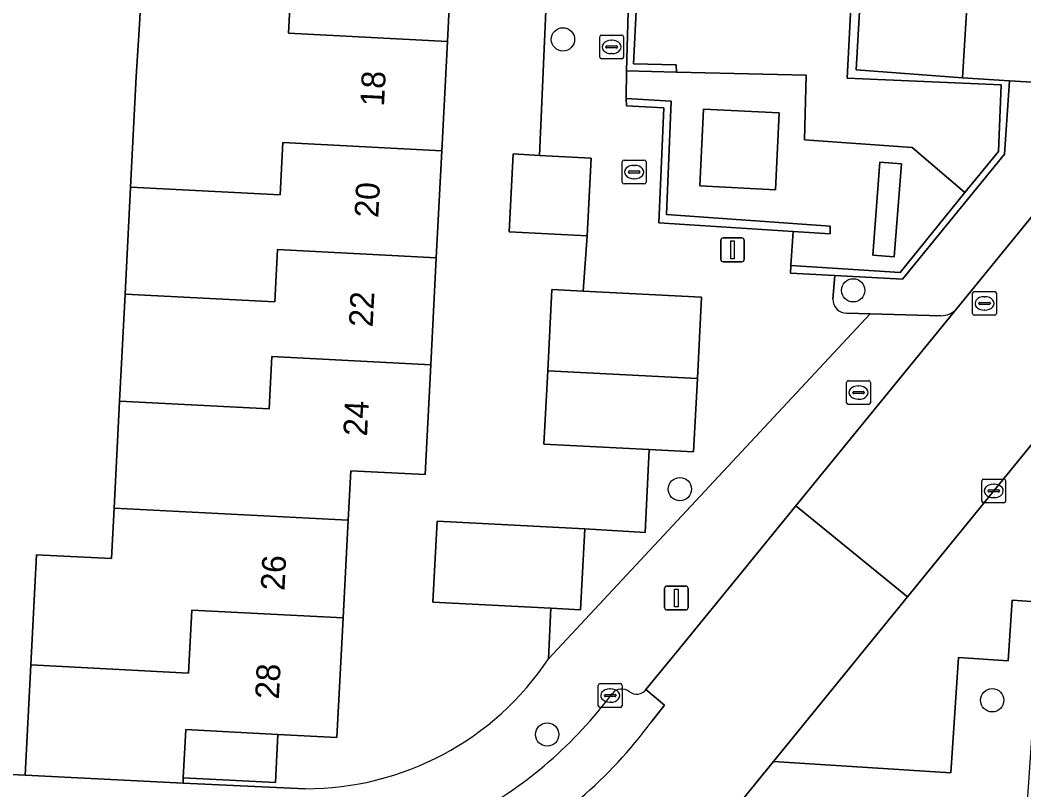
# Model space of a CAD drawing. Extents: x 162989 to 165008, y 383432 to 384338.
# Drawn here: x 164627.87 to 164670.04, y 383605.93 to 383638.25 of the extents above; entities that cross this region are included whole.
import ezdxf

# ---------------------------------------------------------------- set-up
doc = ezdxf.new("R2010")
doc.units = 0
for name, color, linetype in [('IMGEO_Boom', 7, 'Continuous'), ('IMGEO_Erf', 7, 'Continuous'), ('IMGEO_Groenvoorziening', 7, 'Continuous'), ('IMGEO_Kolk', 7, 'Continuous'), ('IMGEO_Lichtmast', 7, 'Continuous'), ('IMGEO_Muur', 7, 'Continuous'), ('IMGEO_Pand', 7, 'Continuous'), ('IMGEO_Pand_nummerreeks', 7, 'Continuous'), ('IMGEO_Parkeervlak_open', 7, 'Continuous'), ('IMGEO_Rijbaan_lokaal_open', 7, 'Continuous'), ('IMGEO_Rioolput', 7, 'Continuous'), ('IMGEO_Voetpad_open', 7, 'Continuous')]:
    doc.layers.add(name, color=color, linetype=linetype)

msp = doc.modelspace()

# ---------------------------------------------------------------- linework, layer by layer
at = {"layer": 'IMGEO_Boom'}
for centre in [(164650.67, 383637.445), (164662.862, 383626.907), (164655.583, 383618.559), (164668.703, 383609.691), (164650.008, 383608.254)]:
    msp.add_circle(centre, 0.489, dxfattribs=at)
at = {"layer": 'IMGEO_Erf'}
msp.add_lwpolyline([(164677.343, 383650.651), (164677.15, 383647.213), (164672.362, 383647.481), (164667.883, 383647.732), (164663.404, 383647.982), (164658.795, 383648.24), (164659.142, 383654.443), (164656.924, 383654.567), (164657.049, 383656.792), (164654.124, 383656.888), (164653.456, 383640.098), (164663.179, 383639.621), (164662.992, 383636.162), (164667.45, 383635.827), (164667.621, 383638.572), (164672.155, 383638.813), (164673.127, 383637.665), (164683.196, 383650.323)], close=True, dxfattribs=at)
for points in [[(164650.064, 383611.431), (164650.157, 383613.554), (164645.205, 383613.809), (164645.38, 383617.214), (164651.588, 383616.895), (164654.121, 383616.735), (164654.299, 383620.217), (164649.874, 383620.445), (164650.033, 383623.529), (164650.209, 383626.943), (164651.523, 383626.875), (164651.689, 383629.199), (164648.417, 383629.367), (164648.585, 383632.632), (164649.681, 383632.575), (164650.636, 383654.327)], [(164646.065, 383642.208), (164645.816, 383637.357), (164645.58, 383632.767), (164645.349, 383628.276), (164645.117, 383623.782), (164644.88, 383619.167), (164641.755, 383619.327), (164641.648, 383617.251), (164641.437, 383613.151), (164641.178, 383608.133), (164638.697, 383608.261), (164638.593, 383606.234), (164634.722, 383606.434), (164634.71, 383606.208), (164639.839, 383605.978)], [(164625.492, 383640.584), (164625.325, 383637.325), (164625.157, 383634.065), (164621.9, 383634.233), (164621.376, 383622.87), (164619.446, 383622.963), (164619.306, 383618.546), (164618.739, 383618.605), (164618.429, 383613.303), (164620.855, 383613.178), (164620.533, 383606.914), (164628.075, 383606.55), (164628.313, 383611.178), (164628.551, 383615.805), (164631.702, 383615.643), (164631.811, 383617.759), (164632.042, 383622.253), (164632.274, 383626.747), (164632.505, 383631.241), (164632.744, 383635.884), (164632.875, 383638.074), (164632.999, 383640.161)]]:
    msp.add_lwpolyline(points, dxfattribs=at)
msp.add_arc((164639.864, 383618.245), 12.267, 269.8851, 326.257, dxfattribs=at)
at = {"layer": 'IMGEO_Groenvoorziening'}
msp.add_lwpolyline([(164667.555, 383631.009), (164668.962, 383632.741), (164669.086, 383635.531), (164662.612, 383635.822), (164662.788, 383639.352), (164653.805, 383639.767), (164653.631, 383636.413), (164655.433, 383636.374), (164655.446, 383636.074), (164660.887, 383635.935), (164660.818, 383633.224), (164665.343, 383632.902)], close=True, dxfattribs=at)
at = {"layer": 'IMGEO_Kolk'}
for p, q in [((164653.16, 383631.449), (164653.16, 383632.301)), ((164653.235, 383632.375), (164654.087, 383632.375)), ((164653.648, 383632.155), (164653.673, 383632.155)), ((164654.161, 383632.301), (164654.161, 383631.449)), ((164653.419, 383631.869), (164653.419, 383631.881)), ((164653.857, 383631.832), (164653.459, 383631.832)), ((164653.462, 383631.918), (164653.86, 383631.918)), ((164653.903, 383631.881), (164653.903, 383631.869)), ((164654.087, 383631.375), (164653.235, 383631.375)), ((164653.671, 383631.595), (164653.646, 383631.595)), ((164662.584, 383622.187), (164662.584, 383623.039)), ((164662.659, 383623.113), (164663.511, 383623.113)), ((164663.072, 383622.893), (164663.097, 383622.893)), ((164663.585, 383623.039), (164663.585, 383622.187)), ((164662.843, 383622.607), (164662.843, 383622.619)), ((164663.281, 383622.57), (164662.883, 383622.57)), ((164662.886, 383622.656), (164663.284, 383622.656)), ((164663.327, 383622.619), (164663.327, 383622.607)), ((164663.511, 383622.113), (164662.659, 383622.113)), ((164663.095, 383622.333), (164663.07, 383622.333)), ((164668.267, 383618.057), (164668.267, 383618.909)), ((164668.342, 383618.983), (164669.194, 383618.983)), ((164668.755, 383618.763), (164668.78, 383618.763)), ((164669.268, 383618.909), (164669.268, 383618.057)), ((164668.526, 383618.477), (164668.526, 383618.489)), ((164668.964, 383618.44), (164668.566, 383618.44)), ((164668.569, 383618.526), (164668.967, 383618.526)), ((164668.778, 383618.203), (164668.753, 383618.203)), ((164669.01, 383618.489), (164669.01, 383618.477)), ((164669.194, 383617.983), (164668.342, 383617.983)), ((164652.156, 383609.464), (164652.156, 383610.316)), ((164652.231, 383610.39), (164653.083, 383610.39)), ((164652.644, 383610.17), (164652.669, 383610.17)), ((164653.157, 383610.316), (164653.157, 383609.464)), ((164652.415, 383609.884), (164652.415, 383609.896)), ((164652.853, 383609.847), (164652.455, 383609.847)), ((164652.458, 383609.933), (164652.856, 383609.933)), ((164652.899, 383609.896), (164652.899, 383609.884)), ((164653.083, 383609.39), (164652.231, 383609.39)), ((164652.667, 383609.61), (164652.642, 383609.61))]:
    msp.add_line(p, q, dxfattribs=at)
for points in [[(164653.16, 383631.449), (164653.16, 383632.301)], [(164653.235, 383632.375), (164654.087, 383632.375)], [(164654.161, 383632.301), (164654.161, 383631.449)], [(164654.087, 383631.375), (164653.235, 383631.375)], [(164662.584, 383622.187), (164662.584, 383623.039)], [(164662.659, 383623.113), (164663.511, 383623.113)], [(164663.585, 383623.039), (164663.585, 383622.187)], [(164663.511, 383622.113), (164662.659, 383622.113)], [(164668.267, 383618.057), (164668.267, 383618.909)], [(164668.342, 383618.983), (164669.194, 383618.983)], [(164669.268, 383618.909), (164669.268, 383618.057)], [(164669.194, 383617.983), (164668.342, 383617.983)], [(164652.156, 383609.464), (164652.156, 383610.316)], [(164652.231, 383610.39), (164653.083, 383610.39)], [(164653.157, 383610.316), (164653.157, 383609.464)], [(164653.083, 383609.39), (164652.231, 383609.39)]]:
    msp.add_lwpolyline(points, dxfattribs=at)
for centre, radius, start, end in [((164653.237, 383632.299), 0.0765, 91.552, 178.448), ((164653.237, 383632.299), 0.0765, 91.552, 178.448), ((164654.085, 383632.299), 0.0765, 1.552, 88.448), ((164654.085, 383632.299), 0.0765, 1.552, 88.448), ((164653.459, 383631.878), 0.0403, 85.8775, 175.7526), ((164653.456, 383631.868), 0.0366, 178.938, 274.7102), ((164653.86, 383631.875), 0.043, 264.8664, 352.4533), ((164653.864, 383631.88), 0.0386, 1.7309, 96.639), ((164653.237, 383631.451), 0.0765, 181.552, 268.448), ((164653.237, 383631.451), 0.0765, 181.552, 268.448), ((164654.085, 383631.451), 0.0765, 271.552, 358.448), ((164654.085, 383631.451), 0.0765, 271.552, 358.448), ((164662.661, 383623.037), 0.0765, 91.552, 178.448), ((164662.661, 383623.037), 0.0765, 91.552, 178.448), ((164663.509, 383623.037), 0.0765, 1.552, 88.448), ((164663.509, 383623.037), 0.0765, 1.552, 88.448), ((164662.883, 383622.616), 0.0403, 85.8775, 175.7526), ((164662.88, 383622.606), 0.0366, 178.938, 274.7102), ((164663.284, 383622.613), 0.043, 264.8664, 352.4533), ((164663.288, 383622.618), 0.0386, 1.7309, 96.639), ((164662.661, 383622.189), 0.0765, 181.552, 268.448), ((164662.661, 383622.189), 0.0765, 181.552, 268.448), ((164663.509, 383622.189), 0.0765, 271.552, 358.448), ((164663.509, 383622.189), 0.0765, 271.552, 358.448), ((164668.344, 383618.907), 0.0765, 91.552, 178.448), ((164668.344, 383618.907), 0.0765, 91.552, 178.448), ((164669.192, 383618.907), 0.0765, 1.552, 88.448), ((164669.192, 383618.907), 0.0765, 1.552, 88.448), ((164668.566, 383618.486), 0.0403, 85.8775, 175.7526), ((164668.563, 383618.476), 0.0366, 178.938, 274.7102), ((164668.967, 383618.483), 0.043, 264.8664, 352.4533), ((164668.971, 383618.488), 0.0386, 1.7309, 96.639), ((164668.344, 383618.059), 0.0765, 181.552, 268.448), ((164668.344, 383618.059), 0.0765, 181.552, 268.448), ((164669.192, 383618.059), 0.0765, 271.552, 358.448), ((164669.192, 383618.059), 0.0765, 271.552, 358.448), ((164652.233, 383610.314), 0.0765, 91.552, 178.448), ((164652.233, 383610.314), 0.0765, 91.552, 178.448), ((164653.081, 383610.314), 0.0765, 1.552, 88.448), ((164653.081, 383610.314), 0.0765, 1.552, 88.448), ((164652.455, 383609.893), 0.0403, 85.8775, 175.7526), ((164652.452, 383609.883), 0.0366, 178.938, 274.7102), ((164652.856, 383609.89), 0.043, 264.8664, 352.4533), ((164652.86, 383609.895), 0.0386, 1.7309, 96.639), ((164652.233, 383609.466), 0.0765, 181.552, 268.448), ((164652.233, 383609.466), 0.0765, 181.552, 268.448), ((164653.081, 383609.466), 0.0765, 271.552, 358.448), ((164653.081, 383609.466), 0.0765, 271.552, 358.448)]:
    msp.add_arc(centre, radius, start, end, dxfattribs=at)
for centre, major_axis, ratio, start_param, end_param in [((164653.647, 383631.875), (-0.387, 0.002), 0.722429, 4.712389, 7.853982), ((164653.672, 383631.875), (-0.39, 0.002), 0.717154, 1.570796, 4.712389), ((164663.071, 383622.613), (-0.387, 0.002), 0.722429, 4.712389, 7.853982), ((164663.096, 383622.613), (-0.39, 0.002), 0.717154, 1.570796, 4.712389), ((164668.754, 383618.483), (-0.387, 0.002), 0.722429, 4.712389, 7.853982), ((164668.779, 383618.483), (-0.39, 0.002), 0.717154, 1.570796, 4.712389), ((164652.643, 383609.89), (-0.387, 0.002), 0.722429, 4.712389, 7.853982), ((164652.668, 383609.89), (-0.39, 0.002), 0.717154, 1.570796, 4.712389)]:
    msp.add_ellipse(centre, major_axis=major_axis, ratio=ratio, start_param=start_param, end_param=end_param, dxfattribs=at)
at = {"layer": 'IMGEO_Lichtmast'}
for p, q in [((164657.296, 383628.208), (164657.296, 383629.008)), ((164657.296, 383629.008), (164657.296, 383628.208)), ((164657.396, 383629.108), (164658.186, 383629.108)), ((164658.186, 383629.108), (164657.396, 383629.108)), ((164658.286, 383629.008), (164658.286, 383628.208)), ((164658.286, 383628.208), (164658.286, 383629.008)), ((164658.186, 383628.108), (164657.396, 383628.108)), ((164657.396, 383628.108), (164658.186, 383628.108)), ((164654.94, 383613.585), (164654.94, 383614.385)), ((164654.94, 383614.385), (164654.94, 383613.585)), ((164655.04, 383614.485), (164655.83, 383614.485)), ((164655.83, 383614.485), (164655.04, 383614.485)), ((164655.93, 383614.385), (164655.93, 383613.585)), ((164655.93, 383613.585), (164655.93, 383614.385)), ((164655.83, 383613.485), (164655.04, 383613.485)), ((164655.04, 383613.485), (164655.83, 383613.485))]:
    msp.add_line(p, q, dxfattribs=at)
for points in [[(164657.716, 383628.983), (164657.866, 383628.983), (164657.866, 383628.233), (164657.716, 383628.233), (164657.716, 383628.983)], [(164655.36, 383614.36), (164655.51, 383614.36), (164655.51, 383613.61), (164655.36, 383613.61), (164655.36, 383614.36)]]:
    msp.add_lwpolyline(points, dxfattribs=at)
for centre, start, end in [((164657.396, 383629.008), 90, 180), ((164657.396, 383629.008), 90, 180), ((164658.186, 383629.008), 0, 90), ((164658.186, 383629.008), 360, 90), ((164657.396, 383628.208), 180, 270), ((164657.396, 383628.208), 180, 270), ((164658.186, 383628.208), 270, 0), ((164658.186, 383628.208), 270, 0), ((164655.04, 383614.385), 90, 180), ((164655.04, 383614.385), 90, 180), ((164655.83, 383614.385), 0, 90), ((164655.83, 383614.385), 360, 90), ((164655.04, 383613.585), 180, 270), ((164655.04, 383613.585), 180, 270), ((164655.83, 383613.585), 270, 0), ((164655.83, 383613.585), 270, 0)]:
    msp.add_arc(centre, 0.1, start, end, dxfattribs=at)
at = {"layer": 'IMGEO_Muur'}
for points in [[(164653.339, 383636.128), (164655.446, 383636.074), (164655.433, 383636.374), (164653.631, 383636.413), (164653.805, 383639.767), (164662.788, 383639.352), (164662.612, 383635.822), (164669.086, 383635.531), (164668.962, 383632.741), (164667.555, 383631.009), (164664.833, 383627.659), (164660.248, 383627.945), (164660.228, 383627.63), (164662.089, 383627.53), (164664.935, 383627.377), (164669.221, 383632.63), (164669.423, 383635.704), (164667.45, 383635.827), (164662.992, 383636.162), (164663.179, 383639.621), (164653.456, 383640.098)], [(164660.345, 383629.381), (164661.89, 383629.282), (164661.895, 383629.598), (164655.021, 383630.087), (164655.217, 383634.846), (164653.326, 383634.958), (164653.335, 383634.658), (164654.904, 383634.572), (164654.694, 383629.745)]]:
    msp.add_lwpolyline(points, close=True, dxfattribs=at)
at = {"layer": 'IMGEO_Pand'}
for points in [[(164632.999, 383640.161), (164639.255, 383639.839), (164639.145, 383637.7), (164645.816, 383637.357), (164646.065, 383642.208), (164639.396, 383642.551), (164639.509, 383644.748), (164633.252, 383645.07)], [(164632.505, 383631.241), (164638.796, 383630.916), (164638.91, 383633.113), (164645.58, 383632.767), (164645.816, 383637.357), (164639.145, 383637.7), (164639.255, 383639.839), (164632.999, 383640.161), (164632.875, 383638.074), (164632.744, 383635.884)], [(164672.88, 383637.278), (164673.022, 383637.43), (164673.127, 383637.665), (164672.155, 383638.813), (164667.621, 383638.572), (164667.45, 383635.827), (164669.423, 383635.704), (164671.295, 383635.588)], [(164632.505, 383631.241), (164632.274, 383626.747), (164638.565, 383626.422), (164638.678, 383628.619), (164645.349, 383628.276), (164645.58, 383632.767), (164638.91, 383633.113), (164638.796, 383630.916)], [(164649.681, 383632.575), (164648.585, 383632.632), (164648.417, 383629.367), (164651.689, 383629.199), (164651.857, 383632.463)], [(164645.349, 383628.276), (164638.678, 383628.619), (164638.565, 383626.422), (164632.274, 383626.747), (164632.042, 383622.253), (164638.334, 383621.928), (164638.447, 383624.125), (164645.117, 383623.782)], [(164656.318, 383623.206), (164656.494, 383626.619), (164651.523, 383626.875), (164650.209, 383626.943), (164650.033, 383623.529)], [(164645.117, 383623.782), (164638.447, 383624.125), (164638.334, 383621.928), (164632.042, 383622.253), (164631.811, 383617.759), (164641.648, 383617.251), (164641.755, 383619.327), (164644.88, 383619.167)], [(164656.318, 383623.206), (164650.033, 383623.529), (164649.874, 383620.445), (164654.299, 383620.217), (164656.159, 383620.121)], [(164641.437, 383613.151), (164641.648, 383617.251), (164631.811, 383617.759), (164631.702, 383615.643), (164628.551, 383615.805), (164628.313, 383611.178), (164634.947, 383610.837), (164635.083, 383613.48)], [(164650.157, 383613.554), (164651.413, 383613.489), (164651.588, 383616.895), (164645.38, 383617.214), (164645.205, 383613.809)], [(164641.437, 383613.151), (164635.083, 383613.48), (164634.947, 383610.837), (164628.313, 383611.178), (164628.075, 383606.55), (164634.71, 383606.208), (164634.722, 383606.434), (164634.826, 383608.46), (164638.697, 383608.261), (164641.178, 383608.133)], [(164638.697, 383608.261), (164634.826, 383608.46), (164634.722, 383606.434), (164638.593, 383606.234)]]:
    msp.add_lwpolyline(points, close=True, dxfattribs=at)
at = {"layer": 'IMGEO_Parkeervlak_open'}
for points in [[(164675.632, 383625.583), (164675.054, 383626.199), (164665.142, 383614.03), (164659.521, 383607.128), (164666.967, 383606.642), (164667.282, 383611.482), (164669.378, 383611.346), (164669.544, 383613.891), (164672.388, 383613.706), (164672.687, 383618.297), (164674.633, 383618.171), (164674.802, 383620.766), (164677.696, 383620.578), (164677.994, 383625.156), (164676.315, 383625.226)], [(164654.373, 383608.769), (164654.936, 383609.486), (164654.159, 383610.138)]]:
    msp.add_lwpolyline(points, dxfattribs=at)
for centre, radius, start, end in [((164653.141, 383609.655), 0.513, 50.8219, 140.1567), ((164638.075, 383620.941), 18.312, 298.583, 323.2472), ((164653.768, 383610.454), 0.503, 232.9039, 321.0616), ((164638.088, 383620.926), 20.323, 298.5742, 323.2579)]:
    msp.add_arc(centre, radius, start, end, dxfattribs=at)
at = {"layer": 'IMGEO_Rijbaan_lokaal_open'}
for points in [[(164674.688, 383627.321), (164677.227, 383630.437), (164685.006, 383639.984), (164684.196, 383640.646), (164681.959, 383642.448), (164681.1, 383643.159), (164673.225, 383633.507), (164667.223, 383626.15), (164660.455, 383617.855), (164665.142, 383614.03), (164675.054, 383626.199), (164674.676, 383626.601)], [(164665.142, 383614.03), (164660.455, 383617.855), (164658.055, 383614.914), (164655.456, 383611.728), (164654.159, 383610.138), (164654.936, 383609.486), (164654.373, 383608.769)], [(164656.279, 383603.148), (164657.665, 383604.85), (164659.521, 383607.128), (164665.142, 383614.03)]]:
    msp.add_lwpolyline(points, dxfattribs=at)
msp.add_arc((164638.088, 383620.926), 20.323, 298.5742, 323.2579, dxfattribs=at)
at = {"layer": 'IMGEO_Rioolput'}
for p, q in [((164652.215, 383636.701), (164652.215, 383637.553)), ((164652.29, 383637.627), (164653.142, 383637.627)), ((164653.216, 383637.553), (164653.216, 383636.701)), ((164652.474, 383637.121), (164652.474, 383637.133)), ((164652.517, 383637.17), (164652.915, 383637.17)), ((164652.703, 383637.407), (164652.728, 383637.407)), ((164652.958, 383637.133), (164652.958, 383637.121)), ((164652.912, 383637.084), (164652.514, 383637.084)), ((164652.726, 383636.847), (164652.701, 383636.847)), ((164653.142, 383636.627), (164652.29, 383636.627)), ((164667.881, 383625.932), (164667.881, 383626.784)), ((164667.956, 383626.858), (164668.808, 383626.858)), ((164668.369, 383626.638), (164668.394, 383626.638)), ((164668.882, 383626.784), (164668.882, 383625.932)), ((164668.14, 383626.352), (164668.14, 383626.364)), ((164668.578, 383626.315), (164668.18, 383626.315)), ((164668.183, 383626.401), (164668.581, 383626.401)), ((164668.624, 383626.364), (164668.624, 383626.352)), ((164668.808, 383625.858), (164667.956, 383625.858)), ((164668.392, 383626.078), (164668.367, 383626.078))]:
    msp.add_line(p, q, dxfattribs=at)
for points in [[(164652.215, 383636.701), (164652.215, 383637.553)], [(164652.29, 383637.627), (164653.142, 383637.627)], [(164653.216, 383637.553), (164653.216, 383636.701)], [(164653.142, 383636.627), (164652.29, 383636.627)], [(164667.881, 383625.932), (164667.881, 383626.784)], [(164667.956, 383626.858), (164668.808, 383626.858)], [(164668.882, 383626.784), (164668.882, 383625.932)], [(164668.808, 383625.858), (164667.956, 383625.858)]]:
    msp.add_lwpolyline(points, dxfattribs=at)
for centre, radius, start, end in [((164652.292, 383637.551), 0.0765, 91.552, 178.448), ((164652.292, 383637.551), 0.0765, 91.552, 178.448), ((164653.14, 383637.551), 0.0765, 1.552, 88.448), ((164653.14, 383637.551), 0.0765, 1.552, 88.448), ((164652.514, 383637.13), 0.0403, 85.8775, 175.7526), ((164652.919, 383637.132), 0.0386, 1.7309, 96.639), ((164652.511, 383637.12), 0.0366, 178.938, 274.7102), ((164652.915, 383637.127), 0.043, 264.8664, 352.4533), ((164652.292, 383636.703), 0.0765, 181.552, 268.448), ((164652.292, 383636.703), 0.0765, 181.552, 268.448), ((164653.14, 383636.703), 0.0765, 271.552, 358.448), ((164653.14, 383636.703), 0.0765, 271.552, 358.448), ((164667.958, 383626.782), 0.0765, 91.552, 178.448), ((164667.958, 383626.782), 0.0765, 91.552, 178.448), ((164668.806, 383626.782), 0.0765, 1.552, 88.448), ((164668.806, 383626.782), 0.0765, 1.552, 88.448), ((164668.18, 383626.361), 0.0403, 85.8775, 175.7526), ((164668.177, 383626.351), 0.0366, 178.938, 274.7102), ((164668.581, 383626.358), 0.043, 264.8664, 352.4533), ((164668.585, 383626.363), 0.0386, 1.7309, 96.639), ((164667.958, 383625.934), 0.0765, 181.552, 268.448), ((164667.958, 383625.934), 0.0765, 181.552, 268.448), ((164668.806, 383625.934), 0.0765, 271.552, 358.448), ((164668.806, 383625.934), 0.0765, 271.552, 358.448)]:
    msp.add_arc(centre, radius, start, end, dxfattribs=at)
for centre, major_axis, ratio, start_param, end_param in [((164652.702, 383637.127), (-0.387, 0.002), 0.722429, 4.712389, 7.853982), ((164652.727, 383637.127), (-0.39, 0.002), 0.717154, 1.570796, 4.712389), ((164668.368, 383626.358), (-0.387, 0.002), 0.722429, 4.712389, 7.853982), ((164668.393, 383626.358), (-0.39, 0.002), 0.717154, 1.570796, 4.712389)]:
    msp.add_ellipse(centre, major_axis=major_axis, ratio=ratio, start_param=start_param, end_param=end_param, dxfattribs=at)
at = {"layer": 'IMGEO_Voetpad_open'}
for points in [[(164650.636, 383654.327), (164649.681, 383632.575), (164651.857, 383632.463), (164651.689, 383629.199), (164651.523, 383626.875), (164656.494, 383626.619), (164656.318, 383623.206), (164656.159, 383620.121), (164654.299, 383620.217), (164654.121, 383616.735), (164651.588, 383616.895), (164651.413, 383613.489), (164650.157, 383613.554), (164650.064, 383611.431), (164663.58, 383625.924)], [(164662.007, 383626.535), (164662.089, 383627.53), (164660.228, 383627.63), (164660.248, 383627.945), (164660.345, 383629.381), (164654.694, 383629.745), (164654.904, 383634.572), (164653.335, 383634.658), (164653.326, 383634.958), (164653.339, 383636.128), (164653.456, 383640.098)], [(164673.808, 383636.533), (164672.88, 383637.278), (164671.295, 383635.588), (164669.423, 383635.704), (164669.221, 383632.63), (164664.935, 383627.377), (164662.089, 383627.53), (164662.007, 383626.535)], [(164667.223, 383626.15), (164673.225, 383633.507)], [(164666.544, 383625.839), (164663.58, 383625.924), (164650.064, 383611.431)], [(164654.159, 383610.138), (164655.456, 383611.728), (164658.055, 383614.914), (164660.455, 383617.855), (164667.223, 383626.15)], [(164663.58, 383625.924), (164662.589, 383625.952)], [(164662.589, 383625.952), (164663.58, 383625.924), (164666.544, 383625.839)], [(164639.839, 383605.978), (164634.71, 383606.208), (164628.075, 383606.55), (164620.533, 383606.914), (164617.224, 383607.084), (164617.546, 383613.348), (164615.411, 383613.19), (164607.68, 383613.62), (164607.598, 383611.992), (164604.318, 383612.158), (164601.035, 383612.324), (164598.662, 383612.437), (164595.37, 383612.604), (164592.08, 383612.77), (164587.306, 383612.987)]]:
    msp.add_lwpolyline(points, dxfattribs=at)
for points in [[(164665.343, 383632.902), (164660.818, 383633.224), (164660.887, 383635.935), (164655.446, 383636.074), (164653.339, 383636.128), (164653.326, 383634.958), (164655.217, 383634.846), (164655.021, 383630.087), (164661.895, 383629.598), (164661.89, 383629.282), (164660.345, 383629.381), (164660.248, 383627.945), (164664.833, 383627.659), (164667.555, 383631.009)], [(164656.415, 383631.291), (164659.593, 383631.13), (164659.756, 383634.356), (164656.578, 383634.517)], [(164659.593, 383631.13), (164656.415, 383631.291), (164656.578, 383634.517), (164659.756, 383634.356)], [(164664.59, 383628.32), (164663.682, 383628.39), (164663.983, 383632.288), (164664.891, 383632.218)], [(164663.682, 383628.39), (164664.59, 383628.32), (164664.891, 383632.218), (164663.983, 383632.288)], [(164676.129, 383616.607), (164679.096, 383616.542), (164679.569, 383625.09), (164677.994, 383625.156), (164677.696, 383620.578), (164674.802, 383620.766), (164674.633, 383618.171), (164672.687, 383618.297), (164672.388, 383613.706), (164669.544, 383613.891), (164669.378, 383611.346), (164667.282, 383611.482), (164666.967, 383606.642), (164659.521, 383607.128), (164657.665, 383604.85), (164664.786, 383604.379), (164670.094, 383604.034), (164670.275, 383606.66), (164670.49, 383609.973), (164673.773, 383609.759), (164675.627, 383609.668)]]:
    msp.add_lwpolyline(points, close=True, dxfattribs=at)
for centre, radius, start, end in [((164662.581, 383626.526), 0.574, 179.077, 270.8246), ((164662.581, 383626.526), 0.574, 179.077, 270.8246), ((164666.557, 383626.708), 0.869, 269.156, 320.062), ((164666.557, 383626.708), 0.869, 269.156, 320.062), ((164639.864, 383618.245), 12.267, 269.8851, 326.257), ((164653.141, 383609.655), 0.513, 50.8219, 140.1567), ((164638.075, 383620.941), 18.312, 298.583, 323.2472), ((164653.768, 383610.454), 0.503, 232.9039, 321.0616)]:
    msp.add_arc(centre, radius, start, end, dxfattribs=at)

# ---------------------------------------------------------------- texts
at = {"layer": 'IMGEO_Pand_nummerreeks'}
for s, rotation, p in [('18', 87.0551, (164643.151, 383634.611)), ('20', 87.0551, (164642.91, 383629.936)), ('22', 87.0551, (164642.675, 383625.345)), ('24', 87.0551, (164642.439, 383620.763)), ('26', 87.0493, (164638.971, 383614.276)), ('28', 87.0495, (164638.735, 383609.72))]:
    msp.add_text(s, height=1, rotation=rotation, dxfattribs=at).set_placement(p)

doc.saveas('drawing.dxf')
